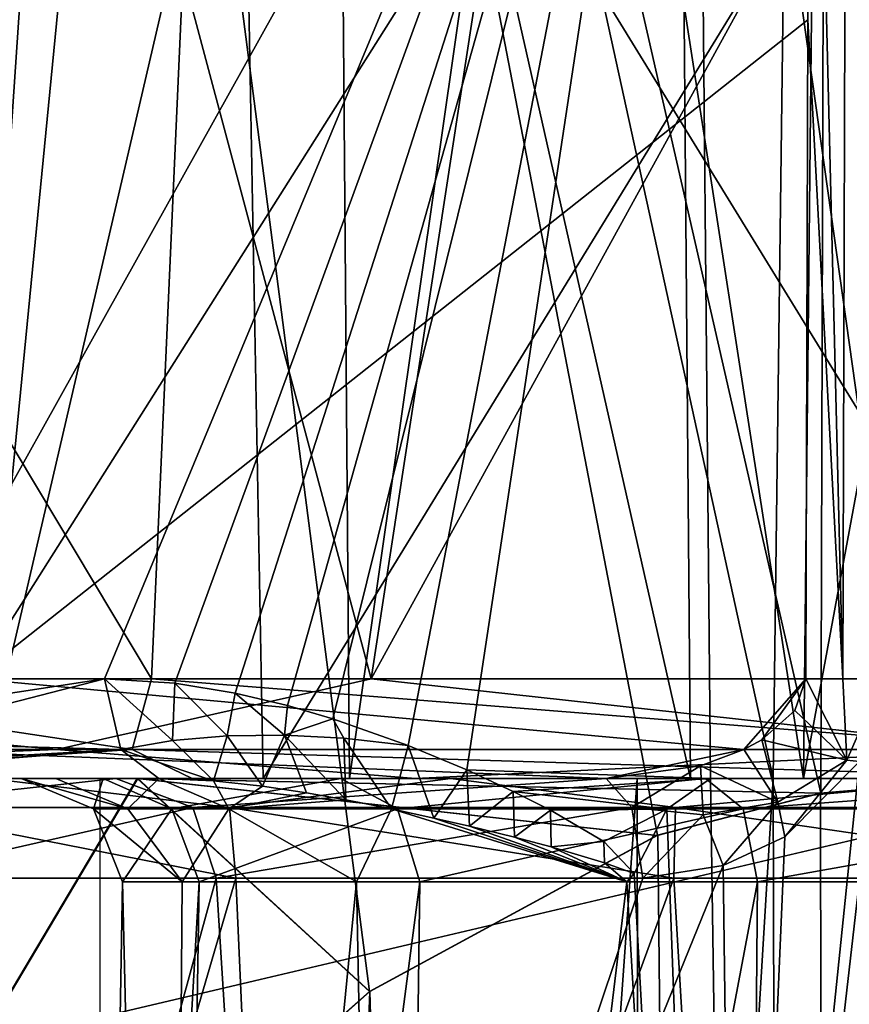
# Model space of a CAD drawing. Header units: millimetres. Extents: x -36.5 to 36.5, y -8.8 to 41.6.
# Tile 422 of 434: x 25.1 to 26.7, y 28.2 to 30.1. Entities that reach past the tile are written whole.
import ezdxf

# ---------------------------------------------------------------- set-up
doc = ezdxf.new("R2010")
doc.units = ezdxf.units.MM
doc.header["$LTSCALE"] = 65.185185
for name, color, linetype in [('2223', 7, 'CONTINUOUS'), ('324', 7, 'CONTINUOUS'), ('325', 7, 'CONTINUOUS'), ('382', 7, 'CONTINUOUS'), ('414', 7, 'CONTINUOUS'), ('415', 7, 'CONTINUOUS'), ('517', 7, 'CONTINUOUS'), ('545', 7, 'CONTINUOUS'), ('555', 7, 'CONTINUOUS'), ('645', 7, 'CONTINUOUS'), ('647', 7, 'CONTINUOUS'), ('649', 7, 'CONTINUOUS'), ('650', 7, 'CONTINUOUS'), ('652', 7, 'CONTINUOUS'), ('656', 7, 'CONTINUOUS'), ('658', 7, 'CONTINUOUS'), ('688', 7, 'CONTINUOUS'), ('694', 7, 'CONTINUOUS'), ('779', 7, 'CONTINUOUS'), ('780', 7, 'CONTINUOUS'), ('784', 7, 'CONTINUOUS'), ('802', 7, 'CONTINUOUS'), ('807', 7, 'CONTINUOUS'), ('809', 7, 'CONTINUOUS'), ('821', 7, 'CONTINUOUS'), ('823', 7, 'CONTINUOUS'), ('832', 7, 'CONTINUOUS'), ('838', 7, 'CONTINUOUS'), ('839', 7, 'CONTINUOUS'), ('840', 7, 'CONTINUOUS'), ('851', 7, 'CONTINUOUS'), ('852', 7, 'CONTINUOUS'), ('853', 7, 'CONTINUOUS'), ('982', 7, 'CONTINUOUS'), ('983', 7, 'CONTINUOUS')]:
    doc.layers.add(name, color=color, linetype=linetype)

msp = doc.modelspace()

# ---------------------------------------------------------------- linework, layer by layer
at = {"layer": '2223', "color": 7, "linetype": 'CONTINUOUS'}
for points in [[(24.2387, 28.6, -13.2777), (24.2394, 0, -13.2775), (26.3112, 28.6, -12.3937), (24.2387, 28.6, -13.2777)], [(24.2394, 0, -13.2775), (26.3161, 0, -12.3911), (26.3112, 28.6, -12.3937), (24.2394, 0, -13.2775)], [(27.2516, 28.6, 11.8522), (25.2521, 28.13, 12.8947), (25.2521, 28.6, 12.8947), (27.2516, 28.6, 11.8522)], [(27.2349, 0, 11.8626), (25.2521, 28.13, 12.8947), (27.2516, 28.6, 11.8522), (27.2349, 0, 11.8626)], [(26.3112, 28.6, -12.3937), (26.3161, 0, -12.3911), (28.2191, 28.6, -11.1856), (26.3112, 28.6, -12.3937)], [(26.3161, 0, -12.3911), (28.2208, 0, -11.1844), (28.2191, 28.6, -11.1856), (26.3161, 0, -12.3911)]]:
    msp.add_3dface(points, dxfattribs=at)
at = {"layer": '324', "color": 7, "linetype": 'CONTINUOUS'}
for points in [[(25.325, 28.6, 12.8637), (23.5402, 28.6, 13.4911), (24.3133, 28.6, 13.1476), (25.325, 28.6, 12.8637)], [(26.4158, 28.6, 12.2254), (25.325, 28.6, 12.8637), (24.3133, 28.6, 13.1476), (26.4158, 28.6, 12.2254)], [(24.4358, 28.6, -13.2102), (28.5649, 28.6, -12.4184), (24.3136, 28.6, -13.1476), (24.4358, 28.6, -13.2102)], [(24.3136, 28.6, -13.1476), (28.5649, 28.6, -12.4184), (26.416, 28.6, -12.2253), (24.3136, 28.6, -13.1476)], [(26.5788, 28.6, -13.6047), (28.5649, 28.6, -12.4184), (24.4358, 28.6, -13.2102), (26.5788, 28.6, -13.6047)], [(24.4358, 28.6, -14.4758), (26.5788, 28.6, -13.6047), (24.4358, 28.6, -13.2102), (24.4358, 28.6, -14.4758)], [(27.0093, 28.6, 12.0011), (25.325, 28.6, 12.8637), (26.4158, 28.6, 12.2254), (27.0093, 28.6, 12.0011)], [(28.3379, 28.6, 10.9697), (27.0093, 28.6, 12.0011), (26.4158, 28.6, 12.2254), (28.3379, 28.6, 10.9697)], [(28.5649, 28.6, -12.4184), (30.3481, 28.6, -10.9443), (26.416, 28.6, -12.2253), (28.5649, 28.6, -12.4184)], [(26.416, 28.6, -12.2253), (30.3481, 28.6, -10.9443), (28.338, 28.6, -10.9696), (26.416, 28.6, -12.2253)]]:
    msp.add_3dface(points, dxfattribs=at)
at = {"layer": '325', "color": 7, "linetype": 'CONTINUOUS'}
for points in [[(24.3534, 26.9177, 14.5019), (25.7834, 28.1802, 13.9728), (24.4971, 38.1, 14.4561), (24.3534, 26.9177, 14.5019)], [(26.5788, 28.6, -13.6047), (24.4358, 28.6, -14.4758), (24.4971, 38.1, -14.4561), (26.5788, 28.6, -13.6047)], [(26.7006, 38.1, -13.5433), (26.5788, 28.6, -13.6047), (24.4971, 38.1, -14.4561), (26.7006, 38.1, -13.5433)], [(26.3512, 28.4886, 13.7157), (26.6727, 28.5715, 13.5577), (24.4971, 38.1, 14.4561), (26.3512, 28.4886, 13.7157)], [(24.4971, 38.1, 14.4561), (26.6727, 28.5715, 13.5577), (26.7006, 38.1, 13.5433), (24.4971, 38.1, 14.4561)], [(25.7834, 28.1802, 13.9728), (26.3512, 28.4886, 13.7157), (24.4971, 38.1, 14.4561), (25.7834, 28.1802, 13.9728)], [(28.5649, 28.6, -12.4184), (26.5788, 28.6, -13.6047), (26.7006, 38.1, -13.5433), (28.5649, 28.6, -12.4184)], [(26.6727, 28.5715, 13.5577), (27.0093, 28.6, 13.3816), (26.7006, 38.1, 13.5433), (26.6727, 28.5715, 13.5577)], [(26.7006, 38.1, 13.5433), (27.0093, 28.6, 13.3816), (28.7343, 38.1, 12.2971), (26.7006, 38.1, 13.5433)], [(28.7343, 38.1, -12.2971), (28.5649, 28.6, -12.4184), (26.7006, 38.1, -13.5433), (28.7343, 38.1, -12.2971)]]:
    msp.add_3dface(points, dxfattribs=at)
at = {"layer": '382', "color": 7, "linetype": 'CONTINUOUS'}
for points in [[(24.3136, 28.6, -13.1476), (26.416, 28.6, -12.2253), (24.2595, 38.1349, -12.9901), (24.3136, 28.6, -13.1476)], [(24.2595, 38.1349, -12.9901), (26.416, 28.6, -12.2253), (26.3368, 38.1349, -12.079), (24.2595, 38.1349, -12.9901)], [(26.4158, 28.6, 12.2254), (24.3133, 28.6, 13.1476), (24.2595, 38.1349, 12.9901), (26.4158, 28.6, 12.2254)], [(26.3368, 38.1349, 12.079), (26.4158, 28.6, 12.2254), (24.2595, 38.1349, 12.9901), (26.3368, 38.1349, 12.079)], [(26.416, 28.6, -12.2253), (28.338, 28.6, -10.9696), (26.3368, 38.1349, -12.079), (26.416, 28.6, -12.2253)], [(26.3368, 38.1349, -12.079), (28.338, 28.6, -10.9696), (28.2358, 38.1349, -10.8383), (26.3368, 38.1349, -12.079)], [(28.3379, 28.6, 10.9697), (26.4158, 28.6, 12.2254), (26.3368, 38.1349, 12.079), (28.3379, 28.6, 10.9697)], [(28.2358, 38.1349, 10.8383), (28.3379, 28.6, 10.9697), (26.3368, 38.1349, 12.079), (28.2358, 38.1349, 10.8383)]]:
    msp.add_3dface(points, dxfattribs=at)
at = {"layer": '414', "color": 7, "linetype": 'CONTINUOUS'}
for points in [[(24.3534, 26.9177, 14.5019), (24.2825, 26.8461, 13.2952), (25.7834, 28.1802, 12.6651), (24.3534, 26.9177, 14.5019)], [(25.7834, 28.1802, 13.9728), (24.3534, 26.9177, 14.5019), (25.7834, 28.1802, 12.6651), (25.7834, 28.1802, 13.9728)]]:
    msp.add_3dface(points, dxfattribs=at)
at = {"layer": '415', "color": 7, "linetype": 'CONTINUOUS'}
for points in [[(27.0093, 28.6, 12.0011), (26.6727, 28.5715, 13.5577), (26.6715, 28.5713, 12.1984), (27.0093, 28.6, 12.0011)], [(27.0093, 28.6, 12.0011), (27.0093, 28.6, 13.3816), (26.6727, 28.5715, 13.5577), (27.0093, 28.6, 12.0011)], [(26.3512, 28.4886, 13.7157), (26.3497, 28.4881, 12.3756), (26.6715, 28.5713, 12.1984), (26.3512, 28.4886, 13.7157)], [(26.6727, 28.5715, 13.5577), (26.3512, 28.4886, 13.7157), (26.6715, 28.5713, 12.1984), (26.6727, 28.5715, 13.5577)], [(26.3512, 28.4886, 13.7157), (25.7834, 28.1802, 13.9728), (26.3497, 28.4881, 12.3756), (26.3512, 28.4886, 13.7157)], [(25.7834, 28.1802, 13.9728), (25.7834, 28.1802, 12.6651), (26.3497, 28.4881, 12.3756), (25.7834, 28.1802, 13.9728)]]:
    msp.add_3dface(points, dxfattribs=at)
at = {"layer": '517', "color": 7, "linetype": 'CONTINUOUS'}
for points in [[(23.5402, 28.6, 13.4911), (25.325, 28.6, 12.8637), (24.2825, 26.8461, 13.2952), (23.5402, 28.6, 13.4911)], [(24.2825, 26.8461, 13.2952), (25.325, 28.6, 12.8637), (25.7834, 28.1802, 12.6651), (24.2825, 26.8461, 13.2952)], [(25.325, 28.6, 12.8637), (27.0093, 28.6, 12.0011), (26.6715, 28.5713, 12.1984), (25.325, 28.6, 12.8637)], [(25.7834, 28.1802, 12.6651), (25.325, 28.6, 12.8637), (26.3497, 28.4881, 12.3756), (25.7834, 28.1802, 12.6651)], [(26.3497, 28.4881, 12.3756), (25.325, 28.6, 12.8637), (26.6715, 28.5713, 12.1984), (26.3497, 28.4881, 12.3756)]]:
    msp.add_3dface(points, dxfattribs=at)
at = {"layer": '545', "color": 7, "linetype": 'CONTINUOUS'}
for points in [[(23.5414, 28.6, 13.4908), (25.3263, 28.6, 12.8631), (24.455, 28.6, 13.0927), (23.5414, 28.6, 13.4908)], [(25.5733, 28.6, -11.3119), (23.7052, 28.6, -12.0847), (25.0203, 28.6, -7.3268), (25.5733, 28.6, -11.3119)], [(24.4377, 28.6, -13.2095), (23.7352, 28.6, -13.3277), (25.874, 28.6, -12.4988), (24.4377, 28.6, -13.2095)], [(26.5789, 28.6, -13.6046), (24.4377, 28.6, -14.4752), (25.874, 28.6, -12.4988), (26.5789, 28.6, -13.6046)], [(24.4377, 28.6, -14.4752), (24.4377, 28.6, -13.2095), (25.874, 28.6, -12.4988), (24.4377, 28.6, -14.4752)], [(25.3263, 28.6, 12.8631), (25.4338, 28.6, 12.7041), (24.455, 28.6, 13.0927), (25.3263, 28.6, 12.8631)], [(24.6781, 28.6, 11.5133), (25.2833, 28.6, 10.1386), (24.5486, 28.6, 9.2797), (24.6781, 28.6, 11.5133)], [(25.165, 28.6, -5.8046), (25.368, 28.6, -6.3808), (24.5649, 28.6, -5.8685), (25.165, 28.6, -5.8046)], [(25.165, 28.6, -5.8046), (24.5649, 28.6, -5.8685), (24.9019, 28.6, -5.7676), (25.165, 28.6, -5.8046)], [(24.6781, 28.6, 11.5133), (26.2495, 28.6, 10.7117), (25.2833, 28.6, 10.1386), (24.6781, 28.6, 11.5133)], [(25.0965, 28.6, -1.15), (25.0965, 28.6, -5.2), (24.9019, 28.6, -5.7676), (25.0965, 28.6, -1.15)], [(25.0332, 28.6, 5.0933), (25.0965, 28.6, -1.15), (24.9019, 28.6, -5.7676), (25.0332, 28.6, 5.0933)], [(25.0965, 28.6, -5.2), (25.165, 28.6, -5.8046), (24.9019, 28.6, -5.7676), (25.0965, 28.6, -5.2)], [(25.7436, 28.6, -8.0322), (25.5733, 28.6, -11.3119), (25.0203, 28.6, -7.3268), (25.7436, 28.6, -8.0322)], [(25.0965, 28.6, -1.15), (25.0332, 28.6, 5.0933), (25.943, 28.6, 4.4252), (25.0965, 28.6, -1.15)], [(25.2578, 28.6, -0.2312), (25.0965, 28.6, -1.15), (25.943, 28.6, 4.4252), (25.2578, 28.6, -0.2312)], [(25.7268, 28.6, 0.5851), (25.2578, 28.6, -0.2312), (25.943, 28.6, 4.4252), (25.7268, 28.6, 0.5851)], [(25.3263, 28.6, 12.8631), (27.0097, 28.6, 12.0008), (25.4338, 28.6, 12.7041), (25.3263, 28.6, 12.8631)], [(27.0097, 28.6, 12.0008), (27.1784, 28.6, 11.776), (25.4338, 28.6, 12.7041), (27.0097, 28.6, 12.0008)], [(27.2951, 28.6, -10.2525), (25.5733, 28.6, -11.3119), (26.6387, 28.6, -8.5017), (27.2951, 28.6, -10.2525)], [(26.6387, 28.6, -8.5017), (25.5733, 28.6, -11.3119), (25.7436, 28.6, -8.0322), (26.6387, 28.6, -8.5017)], [(26.4459, 28.6, 1.1898), (25.7268, 28.6, 0.5851), (25.943, 28.6, 4.4252), (26.4459, 28.6, 1.1898)], [(26.5789, 28.6, -13.6046), (25.874, 28.6, -12.4988), (27.8475, 28.6, -11.3293), (26.5789, 28.6, -13.6046)], [(26.4459, 28.6, 1.1898), (25.943, 28.6, 4.4252), (27.0185, 28.6, 4.0875), (26.4459, 28.6, 1.1898)], [(27.3304, 28.6, 1.5123), (26.4459, 28.6, 1.1898), (27.0185, 28.6, 4.0875), (27.3304, 28.6, 1.5123)], [(28.5649, 28.6, -12.4184), (26.5789, 28.6, -13.6046), (27.8475, 28.6, -11.3293), (28.5649, 28.6, -12.4184)], [(27.6308, 28.6, -8.6959), (27.2951, 28.6, -10.2525), (26.6387, 28.6, -8.5017), (27.6308, 28.6, -8.6959)]]:
    msp.add_3dface(points, dxfattribs=at)
at = {"layer": '555', "color": 7, "linetype": 'CONTINUOUS'}
for points in [[(24.4377, 28.6, -14.4752), (26.5789, 28.6, -13.6046), (24.4971, -6.3, -14.4561), (24.4377, 28.6, -14.4752)], [(24.4971, -6.3, -14.4561), (26.5789, 28.6, -13.6046), (26.7007, -6.3, -13.5433), (24.4971, -6.3, -14.4561)], [(26.5789, 28.6, -13.6046), (28.5649, 28.6, -12.4184), (26.7007, -6.3, -13.5433), (26.5789, 28.6, -13.6046)], [(27.0097, 28.6, 13.3813), (26.6725, 28.571, 13.5576), (26.7007, -6.3, 13.5433), (27.0097, 28.6, 13.3813)], [(28.7343, -6.3, 12.2971), (27.0097, 28.6, 13.3813), (26.7007, -6.3, 13.5433), (28.7343, -6.3, 12.2971)], [(26.7007, -6.3, -13.5433), (28.5649, 28.6, -12.4184), (28.7343, -6.3, -12.2971), (26.7007, -6.3, -13.5433)], [(26.6725, 28.571, 13.5576), (26.3517, 28.4886, 13.7155), (26.7007, -6.3, 13.5433), (26.6725, 28.571, 13.5576)], [(26.3517, 28.4886, 13.7155), (25.7839, 28.1803, 13.9726), (26.7007, -6.3, 13.5433), (26.3517, 28.4886, 13.7155)], [(25.7839, 28.1803, 13.9726), (24.3602, 26.9243, 14.5), (24.4971, -6.3, 14.4561), (25.7839, 28.1803, 13.9726)], [(26.7007, -6.3, 13.5433), (25.7839, 28.1803, 13.9726), (24.4971, -6.3, 14.4561), (26.7007, -6.3, 13.5433)]]:
    msp.add_3dface(points, dxfattribs=at)
at = {"layer": '645', "color": 7, "linetype": 'CONTINUOUS'}
for points in [[(25.1795, 31.4035, 11.5584), (25.0027, 28.7965, 11.5892), (23.6137, 31.4035, 12.1652), (25.1795, 31.4035, 11.5584)], [(26.6476, 30.0957, 10.7268), (25.0027, 28.7965, 11.5892), (26.6521, 31.4035, 10.751), (26.6476, 30.0957, 10.7268)], [(26.6521, 31.4035, 10.751), (25.0027, 28.7965, 11.5892), (25.1795, 31.4035, 11.5584), (26.6521, 31.4035, 10.751)], [(26.6432, 28.7965, 10.7027), (25.0027, 28.7965, 11.5892), (26.6476, 30.0957, 10.7268), (26.6432, 28.7965, 10.7027)]]:
    msp.add_3dface(points, dxfattribs=at)
at = {"layer": '647', "color": 7, "linetype": 'CONTINUOUS'}
for points in [[(25.4698, 31.4035, 12.4179), (23.7937, 31.4035, 13.0538), (25.353, 28.7965, 12.5204), (25.4698, 31.4035, 12.4179)], [(25.353, 28.7965, 12.5204), (23.7937, 31.4035, 13.0538), (24.3892, 28.7965, 12.9048), (25.353, 28.7965, 12.5204)], [(27.0722, 28.7965, 11.6065), (25.4698, 31.4035, 12.4179), (25.353, 28.7965, 12.5204), (27.0722, 28.7965, 11.6065)], [(27.0481, 31.4035, 11.5679), (25.4698, 31.4035, 12.4179), (27.0722, 28.7965, 11.6065), (27.0481, 31.4035, 11.5679)]]:
    msp.add_3dface(points, dxfattribs=at)
at = {"layer": '649', "color": 7, "linetype": 'CONTINUOUS'}
for points in [[(26.749, 28.6339, 10.6626), (26.7943, 28.7965, 10.676), (26.5081, 26.2965, 10.5527), (26.749, 28.6339, 10.6626)], [(26.5081, 26.2965, 10.5527), (26.7943, 28.7965, 10.676), (26.9001, 28.7965, 10.6976), (26.5081, 26.2965, 10.5527)], [(27.0063, 28.664, 10.7134), (26.5081, 26.2965, 10.5527), (26.9001, 28.7965, 10.6976), (27.0063, 28.664, 10.7134)], [(27.1647, 28.5126, 10.7311), (26.5081, 26.2965, 10.5527), (27.0063, 28.664, 10.7134), (27.1647, 28.5126, 10.7311)], [(26.6019, 28.485, 10.6213), (26.749, 28.6339, 10.6626), (26.5081, 26.2965, 10.5527), (26.6019, 28.485, 10.6213)], [(27.4648, 28.4035, 10.7464), (26.5081, 26.2965, 10.5527), (27.1647, 28.5126, 10.7311), (27.4648, 28.4035, 10.7464)], [(26.4805, 28.4286, 10.5828), (26.6019, 28.485, 10.6213), (26.5081, 26.2965, 10.5527), (26.4805, 28.4286, 10.5828)], [(26.3221, 28.4035, 10.5253), (26.4805, 28.4286, 10.5828), (25.6133, 26.2965, 10.0968), (26.3221, 28.4035, 10.5253)], [(25.6133, 26.2965, 10.0968), (26.4805, 28.4286, 10.5828), (26.5081, 26.2965, 10.5527), (25.6133, 26.2965, 10.0968)], [(24.82, 28.4035, 9.3325), (25.4809, 28.4035, 10.0424), (24.9032, 26.2965, 9.3867), (24.82, 28.4035, 9.3325)], [(24.9032, 26.2965, 9.3867), (25.4809, 28.4035, 10.0424), (25.6133, 26.2965, 10.0968), (24.9032, 26.2965, 9.3867)], [(25.4809, 28.4035, 10.0424), (26.3221, 28.4035, 10.5253), (25.6133, 26.2965, 10.0968), (25.4809, 28.4035, 10.0424)], [(27.5, 26.2965, 10.7098), (26.5081, 26.2965, 10.5527), (27.4648, 28.4035, 10.7464), (27.5, 26.2965, 10.7098)]]:
    msp.add_3dface(points, dxfattribs=at)
at = {"layer": '650', "color": 7, "linetype": 'CONTINUOUS'}
for points in [[(24.8385, 28.4035, 5.6407), (24.9032, 26.2965, 5.6133), (25.5194, 28.4035, 4.9276), (24.8385, 28.4035, 5.6407)], [(24.9032, 26.2965, 5.6133), (25.6133, 26.2965, 4.9032), (25.5194, 28.4035, 4.9276), (24.9032, 26.2965, 5.6133)], [(25.5194, 28.4035, 4.9276), (25.6133, 26.2965, 4.9032), (26.383, 28.4035, 4.4517), (25.5194, 28.4035, 4.9276)], [(25.6133, 26.2965, 4.9032), (26.5081, 26.2965, 4.4473), (26.383, 28.4035, 4.4517), (25.6133, 26.2965, 4.9032)], [(26.383, 28.4035, 4.4517), (26.5081, 26.2965, 4.4473), (27.3495, 28.4035, 4.2569), (26.383, 28.4035, 4.4517)], [(26.5081, 26.2965, 4.4473), (27.5, 26.2965, 4.2902), (27.3495, 28.4035, 4.2569), (26.5081, 26.2965, 4.4473)]]:
    msp.add_3dface(points, dxfattribs=at)
at = {"layer": '652', "color": 7, "linetype": 'CONTINUOUS'}
for points in [[(23.6792, 28.7965, -13.1358), (25.0903, 31.4035, -12.5843), (25.7864, 28.7965, -12.3191), (23.6792, 28.7965, -13.1358)], [(25.0903, 31.4035, -12.5843), (26.186, 31.4035, -12.0653), (25.7864, 28.7965, -12.3191), (25.0903, 31.4035, -12.5843)], [(26.186, 31.4035, -12.0653), (27.2188, 31.4035, -11.4592), (25.7864, 28.7965, -12.3191), (26.186, 31.4035, -12.0653)], [(25.7864, 28.7965, -12.3191), (27.2188, 31.4035, -11.4592), (27.7306, 28.7965, -11.167), (25.7864, 28.7965, -12.3191)]]:
    msp.add_3dface(points, dxfattribs=at)
at = {"layer": '656', "color": 7, "linetype": 'CONTINUOUS'}
for points in [[(24.9657, 31.6035, -7.1627), (25.3136, 31.6035, -7.5882), (25.0203, 28.6, -7.3268), (24.9657, 31.6035, -7.1627)], [(25.3136, 31.6035, -7.5882), (25.7196, 31.6035, -7.9491), (25.0203, 28.6, -7.3268), (25.3136, 31.6035, -7.5882)], [(25.7196, 31.6035, -7.9491), (25.7436, 28.6, -8.0322), (25.0203, 28.6, -7.3268), (25.7196, 31.6035, -7.9491)], [(25.7196, 31.6035, -7.9491), (26.1751, 31.6035, -8.2407), (25.7436, 28.6, -8.0322), (25.7196, 31.6035, -7.9491)], [(26.1751, 31.6035, -8.2407), (26.6387, 28.6, -8.5017), (25.7436, 28.6, -8.0322), (26.1751, 31.6035, -8.2407)], [(26.1751, 31.6035, -8.2407), (26.6705, 31.6035, -8.4573), (26.6387, 28.6, -8.5017), (26.1751, 31.6035, -8.2407)], [(26.6705, 31.6035, -8.4573), (27.194, 31.6035, -8.5939), (26.6387, 28.6, -8.5017), (26.6705, 31.6035, -8.4573)], [(27.194, 31.6035, -8.5939), (27.6308, 28.6, -8.6959), (26.6387, 28.6, -8.5017), (27.194, 31.6035, -8.5939)]]:
    msp.add_3dface(points, dxfattribs=at)
at = {"layer": '658', "color": 7, "linetype": 'CONTINUOUS'}
for points in [[(23.602, 31.4035, -12.1688), (23.7052, 28.6, -12.0847), (25.5217, 31.4035, -11.3929), (23.602, 31.4035, -12.1688)], [(23.7052, 28.6, -12.0847), (25.5733, 28.6, -11.3119), (25.5217, 31.4035, -11.3929), (23.7052, 28.6, -12.0847)], [(25.5217, 31.4035, -11.3929), (25.5733, 28.6, -11.3119), (27.2905, 31.4035, -10.3164), (25.5217, 31.4035, -11.3929)], [(25.5733, 28.6, -11.3119), (27.2951, 28.6, -10.2525), (27.2905, 31.4035, -10.3164), (25.5733, 28.6, -11.3119)]]:
    msp.add_3dface(points, dxfattribs=at)
at = {"layer": '688', "color": 7, "linetype": 'CONTINUOUS'}
for points in [[(24.3602, 26.9243, 14.5), (25.7839, 28.1803, 13.9726), (24.2853, 26.8488, 13.2942), (24.3602, 26.9243, 14.5)], [(25.7839, 28.1803, 13.9726), (25.7839, 28.1803, 12.6648), (24.2853, 26.8488, 13.2942), (25.7839, 28.1803, 13.9726)]]:
    msp.add_3dface(points, dxfattribs=at)
at = {"layer": '694', "color": 7, "linetype": 'CONTINUOUS'}
for points in [[(26.6725, 28.571, 13.5576), (27.0097, 28.6, 13.3813), (26.672, 28.5713, 12.1982), (26.6725, 28.571, 13.5576)], [(27.0097, 28.6, 13.3813), (27.0097, 28.6, 12.0008), (26.672, 28.5713, 12.1982), (27.0097, 28.6, 13.3813)], [(26.3517, 28.4886, 13.7155), (26.672, 28.5713, 12.1982), (26.3501, 28.4881, 12.3753), (26.3517, 28.4886, 13.7155)], [(26.3517, 28.4886, 13.7155), (26.6725, 28.571, 13.5576), (26.672, 28.5713, 12.1982), (26.3517, 28.4886, 13.7155)], [(25.7839, 28.1803, 13.9726), (26.3517, 28.4886, 13.7155), (25.7839, 28.1803, 12.6648), (25.7839, 28.1803, 13.9726)], [(25.7839, 28.1803, 12.6648), (26.3517, 28.4886, 13.7155), (26.3501, 28.4881, 12.3753), (25.7839, 28.1803, 12.6648)]]:
    msp.add_3dface(points, dxfattribs=at)
at = {"layer": '779', "color": 7, "linetype": 'CONTINUOUS'}
for points in [[(26.5148, 24.6, -7.4252), (26.4555, 28.6, -7.3077), (26.3693, 28.5394, -7.2514), (26.5148, 24.6, -7.4252)], [(26.8499, 28.6, -7.5124), (26.4555, 28.6, -7.3077), (26.5148, 24.6, -7.4252), (26.8499, 28.6, -7.5124)], [(27.3543, 24.6, -7.7308), (26.8499, 28.6, -7.5124), (26.5148, 24.6, -7.4252), (27.3543, 24.6, -7.7308)], [(26.3048, 28.4128, -7.2077), (26.5148, 24.6, -7.4252), (26.3693, 28.5394, -7.2514), (26.3048, 28.4128, -7.2077)], [(26.2907, 28.3965, -7.1975), (26.5148, 24.6, -7.4252), (26.3048, 28.4128, -7.2077), (26.2907, 28.3965, -7.1975)], [(25.2302, 24.6, -5.2), (25.3853, 24.6, -6.0787), (25.2964, 28.3965, -5.2), (25.2302, 24.6, -5.2)], [(25.2964, 28.3965, -5.2), (25.3853, 24.6, -6.0787), (25.414, 28.3965, -5.9583), (25.2964, 28.3965, -5.2)], [(25.3853, 24.6, -6.0787), (25.8317, 24.6, -6.8522), (25.7573, 28.3965, -6.6475), (25.3853, 24.6, -6.0787)], [(25.414, 28.3965, -5.9583), (25.3853, 24.6, -6.0787), (25.7573, 28.3965, -6.6475), (25.414, 28.3965, -5.9583)], [(25.7573, 28.3965, -6.6475), (25.8317, 24.6, -6.8522), (26.2907, 28.3965, -7.1975), (25.7573, 28.3965, -6.6475)], [(25.8317, 24.6, -6.8522), (26.5148, 24.6, -7.4252), (26.2907, 28.3965, -7.1975), (25.8317, 24.6, -6.8522)]]:
    msp.add_3dface(points, dxfattribs=at)
at = {"layer": '780', "color": 7, "linetype": 'CONTINUOUS'}
for points in [[(27.2644, 31.6035, -7.6956), (26.4273, 31.6035, -7.3519), (26.8499, 28.6, -7.5124), (27.2644, 31.6035, -7.6956)], [(26.8499, 28.6, -7.5124), (26.4273, 31.6035, -7.3519), (26.4555, 28.6, -7.3077), (26.8499, 28.6, -7.5124)]]:
    msp.add_3dface(points, dxfattribs=at)
at = {"layer": '784', "color": 7, "linetype": 'CONTINUOUS'}
for points in [[(25.2604, 28.7965, -6.5494), (26.4273, 31.6035, -7.3519), (24.8631, 28.7965, -6.2959), (25.2604, 28.7965, -6.5494)], [(24.8631, 28.7965, -6.2959), (26.4273, 31.6035, -7.3519), (24.9166, 30.1876, -6.3588), (24.8631, 28.7965, -6.2959)], [(25.3992, 28.788, -6.6378), (26.4273, 31.6035, -7.3519), (25.2604, 28.7965, -6.5494), (25.3992, 28.788, -6.6378)], [(25.5184, 28.7684, -6.7134), (26.4273, 31.6035, -7.3519), (25.3992, 28.788, -6.6378), (25.5184, 28.7684, -6.7134)], [(25.6214, 28.7441, -6.7785), (26.4273, 31.6035, -7.3519), (25.5184, 28.7684, -6.7134), (25.6214, 28.7441, -6.7785)], [(25.711, 28.7177, -6.8352), (26.4273, 31.6035, -7.3519), (25.6214, 28.7441, -6.7785), (25.711, 28.7177, -6.8352)], [(25.8593, 28.6652, -6.9287), (26.4273, 31.6035, -7.3519), (25.711, 28.7177, -6.8352), (25.8593, 28.6652, -6.9287)], [(25.9752, 28.617, -7.0016), (26.4273, 31.6035, -7.3519), (25.8593, 28.6652, -6.9287), (25.9752, 28.617, -7.0016)], [(26.4555, 28.6, -7.3077), (26.4273, 31.6035, -7.3519), (25.9752, 28.617, -7.0016), (26.4555, 28.6, -7.3077)], [(26.0667, 28.5748, -7.0591), (26.4555, 28.6, -7.3077), (25.9752, 28.617, -7.0016), (26.0667, 28.5748, -7.0591)], [(26.3693, 28.5394, -7.2514), (26.4555, 28.6, -7.3077), (26.0667, 28.5748, -7.0591), (26.3693, 28.5394, -7.2514)], [(26.1399, 28.5379, -7.1051), (26.3693, 28.5394, -7.2514), (26.0667, 28.5748, -7.0591), (26.1399, 28.5379, -7.1051)], [(26.2453, 28.476, -7.171), (26.3693, 28.5394, -7.2514), (26.1399, 28.5379, -7.1051), (26.2453, 28.476, -7.171)], [(26.3048, 28.4128, -7.2077), (26.3693, 28.5394, -7.2514), (26.2453, 28.476, -7.171), (26.3048, 28.4128, -7.2077)]]:
    msp.add_3dface(points, dxfattribs=at)
at = {"layer": '802', "color": 7, "linetype": 'CONTINUOUS'}
for points in [[(23.5414, 28.6, 13.4908), (24.2853, 26.8488, 13.2942), (25.3263, 28.6, 12.8631), (23.5414, 28.6, 13.4908)], [(24.2853, 26.8488, 13.2942), (25.7839, 28.1803, 12.6648), (25.3263, 28.6, 12.8631), (24.2853, 26.8488, 13.2942)], [(25.3263, 28.6, 12.8631), (25.7839, 28.1803, 12.6648), (26.3501, 28.4881, 12.3753), (25.3263, 28.6, 12.8631)], [(27.0097, 28.6, 12.0008), (25.3263, 28.6, 12.8631), (26.672, 28.5713, 12.1982), (27.0097, 28.6, 12.0008)], [(26.672, 28.5713, 12.1982), (25.3263, 28.6, 12.8631), (26.3501, 28.4881, 12.3753), (26.672, 28.5713, 12.1982)]]:
    msp.add_3dface(points, dxfattribs=at)
at = {"layer": '807', "color": 7, "linetype": 'CONTINUOUS'}
for points in [[(25.3853, 24.6, -0.2713), (25.2302, 24.6, -1.15), (25.4474, 28.3965, -0.2937), (25.3853, 24.6, -0.2713)], [(25.4474, 28.3965, -0.2937), (25.2302, 24.6, -1.15), (25.2964, 28.3965, -1.15), (25.4474, 28.3965, -0.2937)], [(25.8317, 24.6, 0.5022), (25.3853, 24.6, -0.2713), (25.8822, 28.3965, 0.4593), (25.8317, 24.6, 0.5022)], [(25.8822, 28.3965, 0.4593), (25.3853, 24.6, -0.2713), (25.4474, 28.3965, -0.2937), (25.8822, 28.3965, 0.4593)], [(26.5148, 24.6, 1.0752), (25.8317, 24.6, 0.5022), (26.5482, 28.3965, 1.0181), (26.5148, 24.6, 1.0752)], [(26.5482, 28.3965, 1.0181), (25.8317, 24.6, 0.5022), (25.8822, 28.3965, 0.4593), (26.5482, 28.3965, 1.0181)], [(27.3543, 24.6, 1.3808), (26.5148, 24.6, 1.0752), (27.3653, 28.3965, 1.3155), (27.3543, 24.6, 1.3808)], [(27.3653, 28.3965, 1.3155), (26.5148, 24.6, 1.0752), (26.5482, 28.3965, 1.0181), (27.3653, 28.3965, 1.3155)]]:
    msp.add_3dface(points, dxfattribs=at)
at = {"layer": '809', "color": 7, "linetype": 'CONTINUOUS'}
for points in [[(25.2302, 24.6, -5.2), (25.2964, 28.3965, -5.2), (25.2964, 28.3965, -1.15), (25.2302, 24.6, -5.2)], [(25.2302, 24.6, -1.15), (25.2302, 24.6, -5.2), (25.2964, 28.3965, -1.15), (25.2302, 24.6, -1.15)]]:
    msp.add_3dface(points, dxfattribs=at)
at = {"layer": '821', "color": 7, "linetype": 'CONTINUOUS'}
for points in [[(25.3153, 28.6573, 12.6023), (24.3892, 28.7965, 12.9048), (23.4074, 28.6573, 13.2749), (25.3153, 28.6573, 12.6023)], [(25.353, 28.7965, 12.5204), (24.3892, 28.7965, 12.9048), (25.3153, 28.6573, 12.6023), (25.353, 28.7965, 12.5204)], [(27.104, 28.6573, 11.6572), (25.353, 28.7965, 12.5204), (25.3153, 28.6573, 12.6023), (27.104, 28.6573, 11.6572)], [(27.0722, 28.7965, 11.6065), (25.353, 28.7965, 12.5204), (27.104, 28.6573, 11.6572), (27.0722, 28.7965, 11.6065)], [(25.3153, 28.6573, 12.6023), (23.4074, 28.6573, 13.2749), (24.455, 28.6, 13.0927), (25.3153, 28.6573, 12.6023)], [(25.4338, 28.6, 12.7041), (25.3153, 28.6573, 12.6023), (24.455, 28.6, 13.0927), (25.4338, 28.6, 12.7041)], [(27.1784, 28.6, 11.776), (27.104, 28.6573, 11.6572), (25.3153, 28.6573, 12.6023), (27.1784, 28.6, 11.776)], [(27.1784, 28.6, 11.776), (25.3153, 28.6573, 12.6023), (25.4338, 28.6, 12.7041), (27.1784, 28.6, 11.776)]]:
    msp.add_3dface(points, dxfattribs=at)
at = {"layer": '823', "color": 7, "linetype": 'CONTINUOUS'}
for points in [[(24.844, 28.6574, 11.594), (25.0027, 28.7965, 11.5892), (26.5214, 28.6574, 10.7092), (24.844, 28.6574, 11.594)], [(25.0027, 28.7965, 11.5892), (26.6432, 28.7965, 10.7027), (26.5214, 28.6574, 10.7092), (25.0027, 28.7965, 11.5892)], [(26.5214, 28.6574, 10.7092), (26.6432, 28.7965, 10.7027), (26.5564, 28.6765, 10.7073), (26.5214, 28.6574, 10.7092)], [(26.5564, 28.6765, 10.7073), (26.6432, 28.7965, 10.7027), (26.6216, 28.7343, 10.7034), (26.5564, 28.6765, 10.7073)], [(24.6781, 28.6, 11.5133), (24.844, 28.6574, 11.594), (26.2495, 28.6, 10.7117), (24.6781, 28.6, 11.5133)], [(24.844, 28.6574, 11.594), (26.5214, 28.6574, 10.7092), (26.2495, 28.6, 10.7117), (24.844, 28.6574, 11.594)], [(26.2495, 28.6, 10.7117), (26.5214, 28.6574, 10.7092), (26.4355, 28.6254, 10.7123), (26.2495, 28.6, 10.7117)]]:
    msp.add_3dface(points, dxfattribs=at)
at = {"layer": '832', "color": 7, "linetype": 'CONTINUOUS'}
for points in [[(23.6792, 28.7965, -13.1358), (25.1661, 28.6573, -12.6666), (23.1481, 28.6573, -13.3427), (23.6792, 28.7965, -13.1358)], [(23.6792, 28.7965, -13.1358), (25.7864, 28.7965, -12.3191), (25.1661, 28.6573, -12.6666), (23.6792, 28.7965, -13.1358)], [(25.7864, 28.7965, -12.3191), (27.0556, 28.6573, -11.6873), (25.1661, 28.6573, -12.6666), (25.7864, 28.7965, -12.3191)], [(25.7864, 28.7965, -12.3191), (27.7306, 28.7965, -11.167), (27.0556, 28.6573, -11.6873), (25.7864, 28.7965, -12.3191)], [(25.1661, 28.6573, -12.6666), (23.7352, 28.6, -13.3277), (23.1481, 28.6573, -13.3427), (25.1661, 28.6573, -12.6666)], [(25.874, 28.6, -12.4988), (23.7352, 28.6, -13.3277), (25.1661, 28.6573, -12.6666), (25.874, 28.6, -12.4988)], [(27.0556, 28.6573, -11.6873), (25.874, 28.6, -12.4988), (25.1661, 28.6573, -12.6666), (27.0556, 28.6573, -11.6873)], [(27.8475, 28.6, -11.3293), (25.874, 28.6, -12.4988), (27.0556, 28.6573, -11.6873), (27.8475, 28.6, -11.3293)]]:
    msp.add_3dface(points, dxfattribs=at)
at = {"layer": '838', "color": 7, "linetype": 'CONTINUOUS'}
for points in [[(25.2833, 28.6, 10.1386), (24.7578, 28.5427, 9.3472), (24.5486, 28.6, 9.2797), (25.2833, 28.6, 10.1386)], [(25.4348, 28.5427, 10.082), (24.7578, 28.5427, 9.3472), (25.2833, 28.6, 10.1386), (25.4348, 28.5427, 10.082)], [(24.8101, 28.5427, 5.5774), (25.5073, 28.5427, 4.8616), (25.0332, 28.6, 5.0933), (24.8101, 28.5427, 5.5774)], [(25.0332, 28.6, 5.0933), (25.5073, 28.5427, 4.8616), (25.943, 28.6, 4.4252), (25.0332, 28.6, 5.0933)], [(26.2495, 28.6, 10.7117), (25.4348, 28.5427, 10.082), (25.2833, 28.6, 10.1386), (26.2495, 28.6, 10.7117)], [(26.2495, 28.6, 10.7117), (26.3004, 28.5427, 10.5811), (25.4348, 28.5427, 10.082), (26.2495, 28.6, 10.7117)], [(25.5073, 28.5427, 4.8616), (26.3864, 28.5427, 4.3868), (25.943, 28.6, 4.4252), (25.5073, 28.5427, 4.8616)], [(25.943, 28.6, 4.4252), (26.3864, 28.5427, 4.3868), (27.0185, 28.6, 4.0875), (25.943, 28.6, 4.4252)], [(26.3864, 28.5427, 4.3868), (27.3671, 28.5427, 4.1963), (27.0185, 28.6, 4.0875), (26.3864, 28.5427, 4.3868)], [(25.4348, 28.5427, 10.082), (24.82, 28.4035, 9.3325), (24.7578, 28.5427, 9.3472), (25.4348, 28.5427, 10.082)], [(24.8385, 28.4035, 5.6407), (25.5194, 28.4035, 4.9276), (24.8101, 28.5427, 5.5774), (24.8385, 28.4035, 5.6407)], [(24.8101, 28.5427, 5.5774), (25.5194, 28.4035, 4.9276), (25.5073, 28.5427, 4.8616), (24.8101, 28.5427, 5.5774)], [(25.4809, 28.4035, 10.0424), (24.82, 28.4035, 9.3325), (25.4348, 28.5427, 10.082), (25.4809, 28.4035, 10.0424)], [(26.3004, 28.5427, 10.5811), (25.4809, 28.4035, 10.0424), (25.4348, 28.5427, 10.082), (26.3004, 28.5427, 10.5811)], [(26.3221, 28.4035, 10.5253), (25.4809, 28.4035, 10.0424), (26.3004, 28.5427, 10.5811), (26.3221, 28.4035, 10.5253)], [(25.5194, 28.4035, 4.9276), (26.383, 28.4035, 4.4517), (25.5073, 28.5427, 4.8616), (25.5194, 28.4035, 4.9276)], [(25.5073, 28.5427, 4.8616), (26.383, 28.4035, 4.4517), (26.3864, 28.5427, 4.3868), (25.5073, 28.5427, 4.8616)], [(26.383, 28.4035, 4.4517), (27.3495, 28.4035, 4.2569), (26.3864, 28.5427, 4.3868), (26.383, 28.4035, 4.4517)], [(26.3864, 28.5427, 4.3868), (27.3495, 28.4035, 4.2569), (27.3671, 28.5427, 4.1963), (26.3864, 28.5427, 4.3868)]]:
    msp.add_3dface(points, dxfattribs=at)
at = {"layer": '839', "color": 7, "linetype": 'CONTINUOUS'}
for points in [[(26.6216, 28.7343, 10.7034), (26.6432, 28.7965, 10.7027), (26.7245, 28.6366, 10.6581), (26.6216, 28.7343, 10.7034)], [(26.6432, 28.7965, 10.7027), (26.7161, 28.7968, 10.6743), (26.7245, 28.6366, 10.6581), (26.6432, 28.7965, 10.7027)], [(26.7161, 28.7968, 10.6743), (26.7943, 28.7965, 10.676), (26.7245, 28.6366, 10.6581), (26.7161, 28.7968, 10.6743)], [(26.7943, 28.7965, 10.676), (26.749, 28.6339, 10.6626), (26.7245, 28.6366, 10.6581), (26.7943, 28.7965, 10.676)], [(26.5564, 28.6765, 10.7073), (26.6216, 28.7343, 10.7034), (26.7245, 28.6366, 10.6581), (26.5564, 28.6765, 10.7073)], [(26.5214, 28.6574, 10.7092), (26.5564, 28.6765, 10.7073), (26.5883, 28.5538, 10.6297), (26.5214, 28.6574, 10.7092)], [(26.5564, 28.6765, 10.7073), (26.7245, 28.6366, 10.6581), (26.5883, 28.5538, 10.6297), (26.5564, 28.6765, 10.7073)], [(26.4355, 28.6254, 10.7123), (26.5214, 28.6574, 10.7092), (26.5883, 28.5538, 10.6297), (26.4355, 28.6254, 10.7123)], [(26.2495, 28.6, 10.7117), (26.4355, 28.6254, 10.7123), (26.3004, 28.5427, 10.5811), (26.2495, 28.6, 10.7117)], [(26.4355, 28.6254, 10.7123), (26.4412, 28.5286, 10.6031), (26.3004, 28.5427, 10.5811), (26.4355, 28.6254, 10.7123)], [(26.4355, 28.6254, 10.7123), (26.5883, 28.5538, 10.6297), (26.4412, 28.5286, 10.6031), (26.4355, 28.6254, 10.7123)], [(26.7245, 28.6366, 10.6581), (26.6019, 28.485, 10.6213), (26.5883, 28.5538, 10.6297), (26.7245, 28.6366, 10.6581)], [(26.749, 28.6339, 10.6626), (26.6019, 28.485, 10.6213), (26.7245, 28.6366, 10.6581), (26.749, 28.6339, 10.6626)], [(26.5883, 28.5538, 10.6297), (26.4805, 28.4286, 10.5828), (26.4412, 28.5286, 10.6031), (26.5883, 28.5538, 10.6297)], [(26.6019, 28.485, 10.6213), (26.4805, 28.4286, 10.5828), (26.5883, 28.5538, 10.6297), (26.6019, 28.485, 10.6213)], [(26.4412, 28.5286, 10.6031), (26.3221, 28.4035, 10.5253), (26.3004, 28.5427, 10.5811), (26.4412, 28.5286, 10.6031)], [(26.4805, 28.4286, 10.5828), (26.3221, 28.4035, 10.5253), (26.4412, 28.5286, 10.6031), (26.4805, 28.4286, 10.5828)]]:
    msp.add_3dface(points, dxfattribs=at)
at = {"layer": '840', "color": 7, "linetype": 'CONTINUOUS'}
for points in [[(26.6476, 30.0957, 10.7268), (26.6521, 31.4035, 10.751), (26.7161, 28.7968, 10.6743), (26.6476, 30.0957, 10.7268)], [(26.7161, 28.7968, 10.6743), (26.6521, 31.4035, 10.751), (26.7243, 31.4038, 10.7228), (26.7161, 28.7968, 10.6743)], [(26.7943, 28.7965, 10.676), (26.7161, 28.7968, 10.6743), (26.7243, 31.4038, 10.7228), (26.7943, 28.7965, 10.676)], [(26.7943, 28.7965, 10.676), (26.7243, 31.4038, 10.7228), (26.798, 30.0957, 10.7), (26.7943, 28.7965, 10.676)], [(26.6432, 28.7965, 10.7027), (26.6476, 30.0957, 10.7268), (26.7161, 28.7968, 10.6743), (26.6432, 28.7965, 10.7027)]]:
    msp.add_3dface(points, dxfattribs=at)
at = {"layer": '851', "color": 7, "linetype": 'CONTINUOUS'}
for points in [[(25.0965, 28.6, -5.2), (25.2391, 28.5402, -5.2), (25.3067, 28.5402, -5.7845), (25.0965, 28.6, -5.2)], [(25.0965, 28.6, -5.2), (25.3067, 28.5402, -5.7845), (25.165, 28.6, -5.8046), (25.0965, 28.6, -5.2)], [(25.165, 28.6, -5.8046), (25.3067, 28.5402, -5.7845), (25.368, 28.6, -6.3808), (25.165, 28.6, -5.8046)], [(25.3067, 28.5402, -5.7845), (25.506, 28.5402, -6.3382), (25.368, 28.6, -6.3808), (25.3067, 28.5402, -5.7845)], [(25.368, 28.6, -6.3808), (25.506, 28.5402, -6.3382), (25.4754, 28.5953, -6.4941), (25.368, 28.6, -6.3808)], [(25.4754, 28.5953, -6.4941), (25.506, 28.5402, -6.3382), (25.5719, 28.5849, -6.592), (25.4754, 28.5953, -6.4941)], [(25.5719, 28.5849, -6.592), (25.506, 28.5402, -6.3382), (25.6586, 28.5719, -6.6768), (25.5719, 28.5849, -6.592)], [(25.6586, 28.5719, -6.6768), (25.506, 28.5402, -6.3382), (25.7368, 28.558, -6.7505), (25.6586, 28.5719, -6.6768)], [(25.506, 28.5402, -6.3382), (25.8264, 28.5402, -6.8318), (25.7368, 28.558, -6.7505), (25.506, 28.5402, -6.3382)], [(25.2964, 28.3965, -5.2), (25.414, 28.3965, -5.9583), (25.2391, 28.5402, -5.2), (25.2964, 28.3965, -5.2)], [(25.2391, 28.5402, -5.2), (25.414, 28.3965, -5.9583), (25.3067, 28.5402, -5.7845), (25.2391, 28.5402, -5.2)], [(25.3067, 28.5402, -5.7845), (25.414, 28.3965, -5.9583), (25.506, 28.5402, -6.3382), (25.3067, 28.5402, -5.7845)], [(25.414, 28.3965, -5.9583), (25.7573, 28.3965, -6.6475), (25.506, 28.5402, -6.3382), (25.414, 28.3965, -5.9583)], [(25.506, 28.5402, -6.3382), (25.7573, 28.3965, -6.6475), (25.8264, 28.5402, -6.8318), (25.506, 28.5402, -6.3382)], [(25.7573, 28.3965, -6.6475), (26.2907, 28.3965, -7.1975), (25.8264, 28.5402, -6.8318), (25.7573, 28.3965, -6.6475)], [(25.8264, 28.5402, -6.8318), (26.2907, 28.3965, -7.1975), (25.9102, 28.522, -6.9046), (25.8264, 28.5402, -6.8318)], [(25.9102, 28.522, -6.9046), (26.2907, 28.3965, -7.1975), (25.9804, 28.5059, -6.9634), (25.9102, 28.522, -6.9046)], [(25.9804, 28.5059, -6.9634), (26.2907, 28.3965, -7.1975), (26.0692, 28.4844, -7.0346), (25.9804, 28.5059, -6.9634)], [(26.0692, 28.4844, -7.0346), (26.2907, 28.3965, -7.1975), (26.1413, 28.4657, -7.09), (26.0692, 28.4844, -7.0346)], [(26.1413, 28.4657, -7.09), (26.2907, 28.3965, -7.1975), (26.2463, 28.4341, -7.1668), (26.1413, 28.4657, -7.09)]]:
    msp.add_3dface(points, dxfattribs=at)
at = {"layer": '852', "color": 7, "linetype": 'CONTINUOUS'}
for points in [[(25.0965, 28.6, -1.15), (25.2391, 28.5402, -1.15), (25.0965, 28.6, -5.2), (25.0965, 28.6, -1.15)], [(25.0965, 28.6, -5.2), (25.2391, 28.5402, -1.15), (25.2391, 28.5402, -5.2), (25.0965, 28.6, -5.2)], [(25.2964, 28.3965, -1.15), (25.2964, 28.3965, -5.2), (25.2391, 28.5402, -5.2), (25.2964, 28.3965, -1.15)], [(25.2391, 28.5402, -1.15), (25.2964, 28.3965, -1.15), (25.2391, 28.5402, -5.2), (25.2391, 28.5402, -1.15)]]:
    msp.add_3dface(points, dxfattribs=at)
at = {"layer": '853', "color": 7, "linetype": 'CONTINUOUS'}
for points in [[(25.2578, 28.6, -0.2312), (25.2391, 28.5402, -1.15), (25.0965, 28.6, -1.15), (25.2578, 28.6, -0.2312)], [(25.3936, 28.5402, -0.2741), (25.2391, 28.5402, -1.15), (25.2578, 28.6, -0.2312), (25.3936, 28.5402, -0.2741)], [(25.7268, 28.6, 0.5851), (25.3936, 28.5402, -0.2741), (25.2578, 28.6, -0.2312), (25.7268, 28.6, 0.5851)], [(25.8383, 28.5402, 0.4961), (25.3936, 28.5402, -0.2741), (25.7268, 28.6, 0.5851), (25.8383, 28.5402, 0.4961)], [(26.4459, 28.6, 1.1898), (25.8383, 28.5402, 0.4961), (25.7268, 28.6, 0.5851), (26.4459, 28.6, 1.1898)], [(26.5196, 28.5402, 1.0678), (25.8383, 28.5402, 0.4961), (26.4459, 28.6, 1.1898), (26.5196, 28.5402, 1.0678)], [(27.3304, 28.6, 1.5123), (26.5196, 28.5402, 1.0678), (26.4459, 28.6, 1.1898), (27.3304, 28.6, 1.5123)], [(27.3553, 28.5402, 1.372), (26.5196, 28.5402, 1.0678), (27.3304, 28.6, 1.5123), (27.3553, 28.5402, 1.372)], [(25.3936, 28.5402, -0.2741), (25.2964, 28.3965, -1.15), (25.2391, 28.5402, -1.15), (25.3936, 28.5402, -0.2741)], [(25.4474, 28.3965, -0.2937), (25.2964, 28.3965, -1.15), (25.3936, 28.5402, -0.2741), (25.4474, 28.3965, -0.2937)], [(25.8383, 28.5402, 0.4961), (25.4474, 28.3965, -0.2937), (25.3936, 28.5402, -0.2741), (25.8383, 28.5402, 0.4961)], [(25.8822, 28.3965, 0.4593), (25.4474, 28.3965, -0.2937), (25.8383, 28.5402, 0.4961), (25.8822, 28.3965, 0.4593)], [(26.5196, 28.5402, 1.0678), (25.8822, 28.3965, 0.4593), (25.8383, 28.5402, 0.4961), (26.5196, 28.5402, 1.0678)], [(26.5482, 28.3965, 1.0181), (25.8822, 28.3965, 0.4593), (26.5196, 28.5402, 1.0678), (26.5482, 28.3965, 1.0181)], [(27.3553, 28.5402, 1.372), (26.5482, 28.3965, 1.0181), (26.5196, 28.5402, 1.0678), (27.3553, 28.5402, 1.372)], [(27.3653, 28.3965, 1.3155), (26.5482, 28.3965, 1.0181), (27.3553, 28.5402, 1.372), (27.3653, 28.3965, 1.3155)]]:
    msp.add_3dface(points, dxfattribs=at)
at = {"layer": '982', "color": 7, "linetype": 'CONTINUOUS'}
for points in [[(25.2926, 28.6573, -6.499), (25.2604, 28.7965, -6.5494), (24.7753, 28.6717, -6.1847), (25.2926, 28.6573, -6.499)], [(24.7753, 28.6717, -6.1847), (25.2604, 28.7965, -6.5494), (24.8381, 28.7323, -6.266), (24.7753, 28.6717, -6.1847)], [(25.2604, 28.7965, -6.5494), (24.8631, 28.7965, -6.2959), (24.8381, 28.7323, -6.266), (25.2604, 28.7965, -6.5494)], [(24.6785, 28.6219, -6.0488), (25.2926, 28.6573, -6.499), (24.7753, 28.6717, -6.1847), (24.6785, 28.6219, -6.0488)], [(25.368, 28.6, -6.3808), (25.2926, 28.6573, -6.499), (24.5649, 28.6, -5.8685), (25.368, 28.6, -6.3808)], [(24.5649, 28.6, -5.8685), (25.2926, 28.6573, -6.499), (24.6785, 28.6219, -6.0488), (24.5649, 28.6, -5.8685)]]:
    msp.add_3dface(points, dxfattribs=at)
at = {"layer": '983', "color": 7, "linetype": 'CONTINUOUS'}
for points in [[(25.3992, 28.788, -6.6378), (25.2604, 28.7965, -6.5494), (25.3946, 28.6753, -6.5888), (25.3992, 28.788, -6.6378)], [(25.3946, 28.6753, -6.5888), (25.2604, 28.7965, -6.5494), (25.2926, 28.6573, -6.499), (25.3946, 28.6753, -6.5888)], [(25.5028, 28.6844, -6.6771), (25.3992, 28.788, -6.6378), (25.3946, 28.6753, -6.5888), (25.5028, 28.6844, -6.6771)], [(25.5184, 28.7684, -6.7134), (25.3992, 28.788, -6.6378), (25.5028, 28.6844, -6.6771), (25.5184, 28.7684, -6.7134)], [(25.6157, 28.6857, -6.7628), (25.5184, 28.7684, -6.7134), (25.5028, 28.6844, -6.6771), (25.6157, 28.6857, -6.7628)], [(25.6214, 28.7441, -6.7785), (25.5184, 28.7684, -6.7134), (25.6157, 28.6857, -6.7628), (25.6214, 28.7441, -6.7785)], [(25.711, 28.7177, -6.8352), (25.6214, 28.7441, -6.7785), (25.6157, 28.6857, -6.7628), (25.711, 28.7177, -6.8352)], [(25.7324, 28.6799, -6.8453), (25.711, 28.7177, -6.8352), (25.6157, 28.6857, -6.7628), (25.7324, 28.6799, -6.8453)], [(25.8593, 28.6652, -6.9287), (25.711, 28.7177, -6.8352), (25.7324, 28.6799, -6.8453), (25.8593, 28.6652, -6.9287)], [(25.4754, 28.5953, -6.4941), (25.5028, 28.6844, -6.6771), (25.3946, 28.6753, -6.5888), (25.4754, 28.5953, -6.4941)], [(25.4754, 28.5953, -6.4941), (25.5719, 28.5849, -6.592), (25.5028, 28.6844, -6.6771), (25.4754, 28.5953, -6.4941)], [(25.5719, 28.5849, -6.592), (25.6157, 28.6857, -6.7628), (25.5028, 28.6844, -6.6771), (25.5719, 28.5849, -6.592)], [(25.5719, 28.5849, -6.592), (25.6586, 28.5719, -6.6768), (25.6157, 28.6857, -6.7628), (25.5719, 28.5849, -6.592)], [(25.6586, 28.5719, -6.6768), (25.7368, 28.558, -6.7505), (25.6157, 28.6857, -6.7628), (25.6586, 28.5719, -6.6768)], [(25.7368, 28.558, -6.7505), (25.7324, 28.6799, -6.8453), (25.6157, 28.6857, -6.7628), (25.7368, 28.558, -6.7505)], [(25.4754, 28.5953, -6.4941), (25.3946, 28.6753, -6.5888), (25.2926, 28.6573, -6.499), (25.4754, 28.5953, -6.4941)], [(25.8264, 28.5402, -6.8318), (25.8593, 28.6652, -6.9287), (25.7324, 28.6799, -6.8453), (25.8264, 28.5402, -6.8318)], [(25.7368, 28.558, -6.7505), (25.8264, 28.5402, -6.8318), (25.7324, 28.6799, -6.8453), (25.7368, 28.558, -6.7505)], [(25.8593, 28.6652, -6.9287), (25.8264, 28.5402, -6.8318), (25.9102, 28.522, -6.9046), (25.8593, 28.6652, -6.9287)], [(25.9752, 28.617, -7.0016), (25.8593, 28.6652, -6.9287), (25.9102, 28.522, -6.9046), (25.9752, 28.617, -7.0016)], [(25.368, 28.6, -6.3808), (25.4754, 28.5953, -6.4941), (25.2926, 28.6573, -6.499), (25.368, 28.6, -6.3808)], [(25.9752, 28.617, -7.0016), (25.9102, 28.522, -6.9046), (25.9804, 28.5059, -6.9634), (25.9752, 28.617, -7.0016)], [(26.0667, 28.5748, -7.0591), (25.9752, 28.617, -7.0016), (25.9804, 28.5059, -6.9634), (26.0667, 28.5748, -7.0591)], [(26.0667, 28.5748, -7.0591), (25.9804, 28.5059, -6.9634), (26.0692, 28.4844, -7.0346), (26.0667, 28.5748, -7.0591)], [(26.1399, 28.5379, -7.1051), (26.0667, 28.5748, -7.0591), (26.0692, 28.4844, -7.0346), (26.1399, 28.5379, -7.1051)], [(26.1399, 28.5379, -7.1051), (26.0692, 28.4844, -7.0346), (26.1413, 28.4657, -7.09), (26.1399, 28.5379, -7.1051)], [(26.2453, 28.476, -7.171), (26.1399, 28.5379, -7.1051), (26.1413, 28.4657, -7.09), (26.2453, 28.476, -7.171)], [(26.2453, 28.476, -7.171), (26.1413, 28.4657, -7.09), (26.2463, 28.4341, -7.1668), (26.2453, 28.476, -7.171)], [(26.3048, 28.4128, -7.2077), (26.2453, 28.476, -7.171), (26.2463, 28.4341, -7.1668), (26.3048, 28.4128, -7.2077)], [(26.2907, 28.3965, -7.1975), (26.3048, 28.4128, -7.2077), (26.2463, 28.4341, -7.1668), (26.2907, 28.3965, -7.1975)]]:
    msp.add_3dface(points, dxfattribs=at)

doc.saveas('drawing.dxf')
